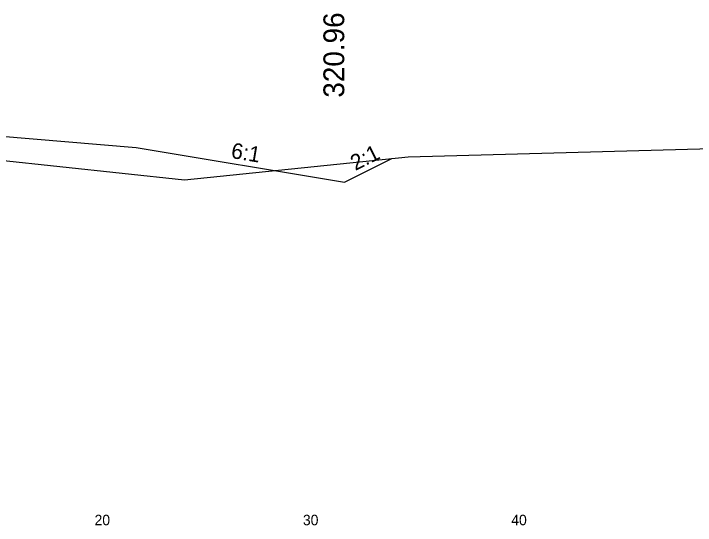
# Model space of a CAD drawing. Extents: x 1000 to 1162, y 999 to 8520.
# Drawn here: x 1096.12 to 1128.84, y 8244.49 to 8269.04 of the extents above; entities that cross this region are included whole.
import ezdxf

# ---------------------------------------------------------------- set-up
doc = ezdxf.new("R2010")
doc.units = 0
for name, color, linetype in [('Level 32', 7, 'Continuous'), ('Level 33', 7, 'Continuous'), ('Level 56', 7, 'Continuous'), ('Level 6', 7, 'Continuous'), ('Level 60', 7, 'Continuous'), ('Level 7', 7, 'Continuous')]:
    doc.layers.add(name, color=color, linetype=linetype)

msp = doc.modelspace()

# ---------------------------------------------------------------- linework, layer by layer
at = {"layer": 'Level 6'}
msp.add_line((1094, 8263.29), (1102, 8262.623), dxfattribs=at)
at = {"layer": 'Level 60'}
for p, q in [((1115.056, 8262.173), (1130.36, 8262.59)), ((1092.482, 8262.329), (1104.31, 8261.077)), ((1104.31, 8261.077), (1115.056, 8262.173))]:
    msp.add_line(p, q, dxfattribs=at)
at = {"layer": 'Level 7'}
for p, q in [((1102, 8262.623), (1112, 8260.957)), ((1112, 8260.957), (1114.272, 8262.093))]:
    msp.add_line(p, q, dxfattribs=at)

# ---------------------------------------------------------------- texts
at = {"layer": 'Level 32'}
for s, rotation, p in [('6:1', 350.5377, (1106.517, 8262.124)), ('2:1', 26.5651, (1112.517, 8261.495))]:
    msp.add_text(s, height=0.75, rotation=rotation, dxfattribs=at).set_placement(p)
at = {"layer": 'Level 33'}
msp.add_text('320.96', height=1, rotation=90, dxfattribs=at).set_placement((1111.983, 8265.013))
at = {"layer": 'Level 56'}
for s, p in [('20', (1100, 8244.5)), ('30', (1110, 8244.5)), ('40', (1120, 8244.5))]:
    msp.add_text(s, height=0.5, dxfattribs=at).set_placement(p)

doc.saveas('drawing.dxf')
